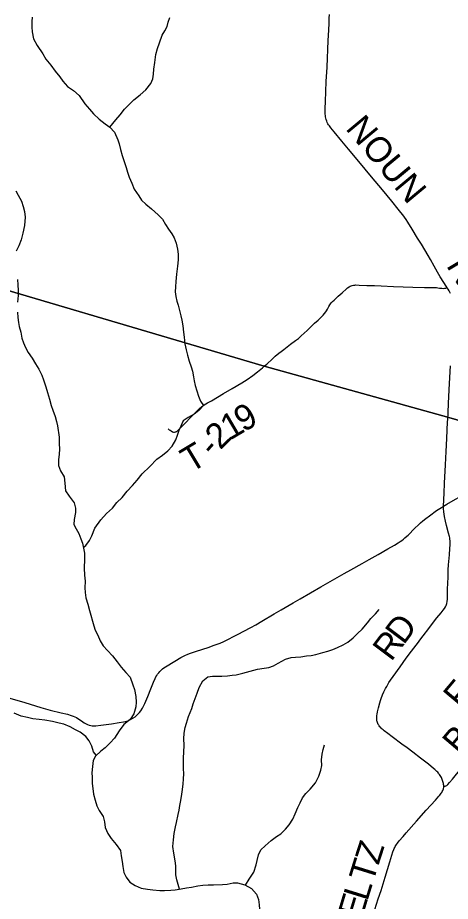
# Model space of a CAD drawing. Extents: x 1451455 to 1749751, y 218250 to 574981.
# Drawn here: x 1609917 to 1615029, y 315557 to 326004 of the extents above; entities that cross this region are included whole.
import ezdxf

# ---------------------------------------------------------------- set-up
doc = ezdxf.new("R2010")
doc.units = 0
for name, color, linetype in [('GM_X_County_Road', 7, 'Continuous'), ('GM_X_County_Road_Text', 7, 'Continuous'), ('GM_X_Minor_River', 7, 'Continuous'), ('GM_X_Township', 7, 'Continuous'), ('GM_X_Township_Road', 7, 'Continuous'), ('GM_X_Township_Road_Text', 7, 'Continuous')]:
    doc.layers.add(name, color=color, linetype=linetype)

msp = doc.modelspace()

# ---------------------------------------------------------------- linework, layer by layer
at = {"layer": 'GM_X_County_Road'}
for points in [[(1614992, 322812), (1614980, 322830), (1614953, 322872), (1614910, 322942), (1614879, 322996), (1614838, 323067), (1614793, 323147), (1614766, 323192), (1614687, 323325), (1614643, 323398), (1614578, 323504), (1614525, 323588), (1614506, 323617), (1614487, 323645), (1614468, 323672), (1614446, 323700), (1614414, 323740), (1614337, 323834), (1614226, 323968), (1614099, 324122), (1613948, 324304), (1613825, 324450), (1613748, 324543), (1613655, 324653), (1613617, 324700), (1613600, 324724), (1613591, 324737), (1613583, 324750), (1613575, 324766), (1613568, 324781), (1613562, 324799), (1613558, 324818), (1613556, 324831), (1613553, 324847), (1613552, 324863), (1613551, 324880), (1613550, 324930), (1613553, 325015), (1613563, 325251), (1613572, 325419), (1613586, 325736), (1613593, 325858), (1613597, 325939), (1613599, 325998), (1613600, 326041)], [(1615033, 322745), (1615025, 322760), (1615015, 322776), (1615005, 322793), (1614992, 322812)], [(1614999, 321253), (1615003, 321331), (1615008, 321445), (1615020, 321678), (1615031, 321888)], [(1614948, 320229), (1614956, 320384), (1614961, 320502), (1614970, 320718), (1614978, 320875), (1614986, 321029), (1614997, 321226), (1614999, 321253)], [(1614948, 320229), (1614989, 320254), (1615089, 320310), (1615221, 320383), (1615301, 320427), (1615381, 320473), (1615712, 320660), (1615869, 320751), (1616076, 320871), (1616140, 320908)], [(1609770, 317975), (1610001, 317906), (1610189, 317849), (1610303, 317818), (1610433, 317787), (1610507, 317769), (1610551, 317756), (1610574, 317747), (1610591, 317740), (1610612, 317729), (1610629, 317719), (1610670, 317691), (1610702, 317669), (1610727, 317654), (1610744, 317646), (1610763, 317640), (1610781, 317636), (1610797, 317633), (1610814, 317632), (1610839, 317632), (1610901, 317638), (1611027, 317656), (1611115, 317670), (1611169, 317679), (1611207, 317689), (1611226, 317696), (1611243, 317702), (1611277, 317721), (1611304, 317739), (1611331, 317762), (1611357, 317790), (1611373, 317811), (1611391, 317841), (1611419, 317896), (1611455, 317977), (1611492, 318071), (1611521, 318148), (1611540, 318190), (1611551, 318212), (1611560, 318228), (1611569, 318243), (1611584, 318260), (1611596, 318275), (1611611, 318289), (1611628, 318304), (1611644, 318317), (1611683, 318343), (1611846, 318440), (1611893, 318465), (1611926, 318480), (1611960, 318493), (1612029, 318516), (1612169, 318560), (1612240, 318584), (1612308, 318609), (1612355, 318630), (1612402, 318654), (1612477, 318694), (1612515, 318713), (1612673, 318793), (1612730, 318825), (1612803, 318868), (1612949, 318956), (1613031, 319004), (1613173, 319086), (1613255, 319134), (1613500, 319274), (1613610, 319338), (1613775, 319433), (1613852, 319477), (1613987, 319552), (1614070, 319599), (1614175, 319659), (1614290, 319723), (1614369, 319769), (1614414, 319795), (1614437, 319810), (1614457, 319824), (1614477, 319839), (1614493, 319853), (1614515, 319873), (1614531, 319888), (1614609, 319968), (1614651, 320009), (1614675, 320030), (1614704, 320054), (1614740, 320083), (1614784, 320116), (1614867, 320176), (1614924, 320215), (1614948, 320229)]]:
    msp.add_lwpolyline(points, dxfattribs=at)
at = {"layer": 'GM_X_Minor_River'}
for points in [[(1610089, 326011), (1610086, 325960), (1610085, 325894), (1610089, 325836), (1610105, 325756), (1610146, 325675), (1610213, 325578), (1610250, 325515), (1610309, 325442), (1610362, 325371), (1610415, 325305), (1610450, 325254), (1610505, 325189), (1610576, 325144), (1610642, 325085), (1610712, 324986), (1610765, 324921), (1610814, 324866), (1610881, 324805), (1610951, 324750), (1611008, 324711), (1611063, 324650), (1611100, 324561), (1611115, 324511), (1611132, 324447), (1611151, 324374), (1611176, 324304), (1611201, 324231), (1611216, 324179), (1611235, 324117), (1611266, 324046), (1611293, 323976), (1611350, 323899), (1611380, 323846), (1611433, 323799), (1611500, 323746)], [(1611008, 324711), (1611077, 324796), (1611130, 324856), (1611181, 324923), (1611231, 324972), (1611290, 325032), (1611365, 325093), (1611430, 325150), (1611491, 325225), (1611516, 325281), (1611524, 325337), (1611527, 325397), (1611536, 325475), (1611551, 325567), (1611570, 325639), (1611593, 325708), (1611625, 325796), (1611657, 325848), (1611684, 325899), (1611697, 325951), (1611716, 326007)], [(1609896, 323958), (1609922, 323907), (1609963, 323834), (1609984, 323772), (1609999, 323712), (1610004, 323647), (1609997, 323547), (1609979, 323457), (1609958, 323378), (1609931, 323308), (1609900, 323244)], [(1611500, 323746), (1611577, 323675), (1611628, 323622), (1611665, 323558), (1611700, 323503), (1611740, 323450), (1611765, 323400), (1611790, 323339), (1611805, 323269), (1611814, 323209), (1611813, 323141), (1611806, 323067), (1611795, 322971), (1611784, 322887), (1611781, 322823), (1611780, 322764), (1611787, 322706), (1611798, 322654), (1611814, 322604), (1611829, 322541), (1611844, 322481), (1611857, 322427), (1611868, 322360), (1611877, 322286), (1611884, 322228), (1611891, 322150), (1611908, 322077), (1611923, 322015), (1611944, 321943), (1611967, 321878), (1611981, 321826), (1611994, 321760), (1612003, 321709), (1612016, 321657), (1612033, 321591), (1612052, 321528), (1612078, 321472), (1612111, 321419), (1612056, 321362), (1612004, 321317), (1611933, 321276), (1611873, 321236), (1611829, 321139)], [(1609914, 322909), (1609919, 322845), (1609924, 322779), (1609923, 322719), (1609916, 322641)], [(1609914, 322521), (1609919, 322461), (1609927, 322402), (1609936, 322352), (1609953, 322286), (1609968, 322217), (1609987, 322161), (1610010, 322105), (1610041, 322046), (1610087, 321979), (1610126, 321911), (1610167, 321848), (1610202, 321779), (1610223, 321721), (1610250, 321640), (1610271, 321572), (1610294, 321495), (1610314, 321419), (1610334, 321363), (1610359, 321290), (1610376, 321230), (1610389, 321178)], [(1610389, 321178), (1610408, 321046), (1610409, 320966), (1610410, 320905), (1610407, 320839), (1610401, 320781), (1610398, 320711), (1610423, 320645), (1610468, 320576), (1610475, 320500), (1610482, 320410), (1610527, 320347), (1610584, 320270), (1610602, 320204), (1610599, 320154), (1610584, 320072), (1610579, 320012), (1610609, 319962), (1610638, 319907), (1610665, 319843), (1610684, 319792), (1610694, 319734), (1610705, 319674), (1610708, 319602), (1610701, 319496), (1610708, 319414), (1610713, 319344), (1610712, 319265), (1610713, 319209), (1610724, 319147), (1610747, 319071), (1610764, 318994), (1610816, 318813), (1610834, 318763), (1610863, 318705), (1610892, 318638), (1610929, 318578), (1610979, 318521), (1611036, 318460), (1611091, 318389), (1611142, 318327), (1611196, 318264), (1611245, 318207), (1611278, 318118), (1611297, 318060), (1611312, 317980), (1611319, 317910), (1611315, 317858), (1611291, 317772), (1611245, 317708), (1611172, 317647), (1611117, 317572), (1611060, 317487), (1611011, 317431), (1610952, 317370), (1610898, 317333), (1610835, 317275), (1610810, 317222), (1610801, 317150), (1610792, 317078), (1610796, 317024), (1610799, 316951), (1610806, 316893), (1610813, 316823), (1610832, 316753), (1610853, 316688), (1610879, 316632), (1610926, 316559), (1610943, 316497), (1610952, 316429), (1610981, 316358), (1611021, 316300), (1611080, 316229), (1611133, 316158), (1611142, 316096), (1611151, 316028), (1611161, 315969), (1611172, 315899), (1611201, 315843), (1611244, 315784), (1611306, 315743), (1611378, 315712), (1611453, 315699), (1611515, 315692), (1611595, 315687), (1611651, 315685), (1611726, 315688), (1611780, 315693), (1611850, 315704), (1611912, 315715), (1611972, 315726), (1612046, 315739), (1612103, 315747), (1612167, 315752), (1612231, 315753), (1612339, 315756), (1612393, 315761), (1612463, 315774), (1612513, 315777), (1612602, 315753)], [(1610693, 319739), (1610724, 319764), (1610765, 319825), (1610794, 319879), (1610829, 319967), (1610898, 320068), (1610965, 320143), (1611036, 320206), (1611087, 320272), (1611152, 320333), (1611211, 320406), (1611272, 320473), (1611330, 320537), (1611387, 320610), (1611479, 320699), (1611562, 320784), (1611628, 320831), (1611691, 320884), (1611744, 320938), (1611787, 321015), (1611804, 321069), (1611829, 321139)], [(1612577, 318255), (1612751, 318302), (1612829, 318315), (1612883, 318322), (1612940, 318340), (1612994, 318373), (1613081, 318420), (1613149, 318440), (1613201, 318445), (1613261, 318448), (1613331, 318458), (1613385, 318465), (1613439, 318476), (1613522, 318498), (1613582, 318515), (1613640, 318536), (1613697, 318560), (1613763, 318591), (1613819, 318623), (1613880, 318674), (1613933, 318723), (1613987, 318773), (1614052, 318848), (1614091, 318900), (1614143, 318956), (1614188, 319007)], [(1611828, 315700), (1611814, 315756), (1611797, 315811), (1611786, 315871), (1611785, 315925), (1611785, 315975), (1611778, 316037), (1611763, 316126), (1611752, 316206), (1611757, 316284), (1611768, 316358), (1611783, 316436), (1611792, 316488), (1611813, 316582), (1611824, 316635), (1611834, 316691), (1611845, 316749), (1611858, 316825), (1611865, 316879), (1611874, 316947), (1611878, 317003), (1611879, 317069), (1611878, 317123), (1611875, 317189), (1611877, 317253), (1611880, 317322), (1611883, 317404), (1611882, 317478), (1611885, 317544), (1611896, 317612), (1611911, 317664), (1611934, 317741), (1611973, 317837), (1611990, 317893), (1612014, 317955), (1612037, 318020), (1612060, 318084), (1612103, 318164), (1612164, 318213), (1612220, 318220), (1612330, 318219), (1612396, 318224), (1612450, 318229), (1612500, 318236), (1612577, 318255)], [(1610846, 317286), (1610813, 317324), (1610794, 317390), (1610763, 317453), (1610722, 317505), (1610654, 317558), (1610602, 317583), (1610537, 317620), (1610461, 317653), (1610409, 317665), (1610329, 317685), (1610240, 317698), (1610170, 317707), (1610098, 317716), (1610034, 317729), (1609960, 317748), (1609876, 317781)], [(1612609, 315749), (1612651, 315821), (1612706, 315901), (1612735, 315988), (1612745, 316040), (1612764, 316108), (1612789, 316164), (1612840, 316214), (1612912, 316275), (1612977, 316322), (1613027, 316354), (1613082, 316411), (1613123, 316463), (1613167, 316530), (1613194, 316592), (1613227, 316666), (1613254, 316722), (1613284, 316780), (1613323, 316833), (1613374, 316885), (1613436, 316960), (1613477, 317038), (1613500, 317106), (1613509, 317162), (1613507, 317228), (1613514, 317296), (1613525, 317352), (1613544, 317408)], [(1612602, 315753), (1612678, 315707), (1612739, 315640), (1612762, 315579), (1612772, 315517), (1612773, 315465), (1612770, 315395), (1612758, 315331), (1612737, 315265), (1612706, 315193), (1612683, 315142), (1612651, 315084), (1612624, 315026), (1612548, 314912)]]:
    msp.add_lwpolyline(points, dxfattribs=at)
at = {"layer": 'GM_X_Township'}
for points in [[(1615589, 321107), (1615010, 321279), (1612831, 321883), (1608561, 323145), (1605657, 324014), (1605008, 324208), (1603446, 324685), (1604039, 332057), (1604327, 335626), (1604590, 338933), (1605120, 345606), (1605455, 350781)], [(1593146, 323596), (1593983, 323675), (1599359, 324249), (1600820, 324405), (1603446, 324685), (1605008, 324208), (1605657, 324014), (1608561, 323145), (1612831, 321883), (1615010, 321279), (1615589, 321107)]]:
    msp.add_lwpolyline(points, dxfattribs=at)
at = {"layer": 'GM_X_Township_Road'}
for points in [[(1612834, 321887), (1612860, 321909), (1612927, 321972), (1612960, 322002), (1613002, 322037), (1613029, 322059), (1613060, 322083), (1613142, 322143), (1613198, 322186), (1613234, 322213), (1613267, 322242), (1613336, 322307), (1613426, 322391), (1613469, 322430), (1613508, 322467), (1613528, 322488), (1613543, 322507), (1613557, 322527), (1613566, 322539), (1613576, 322558), (1613593, 322591), (1613604, 322610), (1613613, 322623), (1613620, 322632), (1613638, 322649), (1613655, 322665), (1613705, 322710), (1613752, 322752), (1613802, 322798), (1613816, 322810), (1613832, 322822), (1613844, 322829), (1613858, 322835), (1613871, 322839), (1613885, 322842), (1613899, 322843), (1613914, 322844), (1613951, 322843), (1614043, 322839), (1614133, 322836), (1614213, 322833), (1614356, 322827), (1614585, 322817), (1614723, 322814), (1614817, 322814), (1614849, 322814), (1614864, 322813), (1614882, 322811), (1614901, 322808), (1614930, 322805), (1614946, 322804), (1614962, 322805), (1614975, 322807), (1614992, 322812)], [(1612060, 321380), (1612068, 321388), (1612089, 321404), (1612103, 321415), (1612121, 321426), (1612162, 321450), (1612206, 321476), (1612350, 321561), (1612451, 321621), (1612564, 321687), (1612599, 321708), (1612630, 321728), (1612696, 321774), (1612752, 321818), (1612810, 321866), (1612834, 321887)], [(1611694, 321142), (1611707, 321133), (1611718, 321126), (1611731, 321118), (1611747, 321109), (1611758, 321105), (1611771, 321104), (1611782, 321106), (1611789, 321108), (1611795, 321110), (1611801, 321114), (1611807, 321119), (1611819, 321130), (1611894, 321208), (1611966, 321284), (1611997, 321316), (1612044, 321365), (1612060, 321380)], [(1614953, 316917), (1614952, 316926), (1614950, 316938), (1614948, 316949), (1614945, 316961), (1614942, 316973), (1614938, 316985), (1614934, 316997), (1614929, 317009), (1614923, 317022), (1614917, 317033), (1614910, 317045), (1614903, 317056), (1614895, 317066), (1614888, 317074), (1614880, 317083), (1614870, 317094), (1614859, 317104), (1614846, 317116), (1614832, 317128), (1614770, 317177), (1614677, 317249), (1614586, 317319), (1614518, 317370), (1614455, 317417), (1614340, 317503), (1614289, 317540), (1614248, 317572), (1614235, 317583), (1614223, 317593), (1614212, 317604), (1614203, 317615), (1614196, 317622), (1614190, 317630), (1614183, 317640), (1614178, 317649), (1614173, 317659), (1614168, 317670), (1614164, 317682), (1614162, 317692), (1614161, 317702), (1614160, 317712), (1614159, 317721), (1614159, 317730), (1614160, 317741), (1614161, 317756), (1614163, 317770), (1614169, 317799), (1614179, 317844), (1614196, 317904), (1614204, 317930), (1614213, 317957), (1614228, 317997), (1614244, 318033), (1614264, 318074), (1614277, 318098), (1614290, 318120), (1614303, 318143), (1614321, 318170), (1614352, 318216), (1614435, 318330), (1614509, 318431), (1614571, 318515), (1614652, 318622), (1614670, 318646), (1614707, 318696), (1614774, 318784), (1614831, 318858), (1614871, 318907), (1614922, 318968), (1614946, 318999), (1614961, 319021), (1614972, 319037), (1614976, 319045), (1614980, 319055), (1614983, 319065), (1614986, 319077), (1614991, 319100), (1614994, 319129), (1614996, 319201), (1614997, 319247), (1615002, 319388), (1615005, 319476), (1615008, 319535), (1615018, 319653), (1615024, 319728), (1615027, 319770), (1615027, 319785), (1615028, 319801), (1615027, 319820), (1615025, 319838), (1615022, 319855), (1615019, 319871), (1615009, 319909), (1614984, 320002), (1614972, 320053), (1614962, 320105), (1614957, 320133), (1614954, 320163), (1614950, 320202), (1614948, 320229)], [(1614953, 316917), (1614961, 316917), (1614969, 316918), (1614977, 316921), (1614986, 316926), (1614999, 316939), (1615020, 316961), (1615053, 317001), (1615087, 317042), (1615142, 317107), (1615207, 317184), (1615244, 317226), (1615306, 317298), (1615405, 317412), (1615573, 317609), (1615666, 317719), (1615850, 317937), (1615955, 318062), (1616048, 318172), (1616121, 318261), (1616184, 318335), (1616206, 318360)], [(1614116, 315398), (1614177, 315585), (1614210, 315685), (1614260, 315844), (1614313, 316023), (1614336, 316102), (1614349, 316142), (1614360, 316170), (1614366, 316182), (1614372, 316193), (1614378, 316205), (1614386, 316219), (1614393, 316230), (1614403, 316243), (1614425, 316272), (1614470, 316324), (1614509, 316368), (1614631, 316505), (1614744, 316633), (1614854, 316755), (1614893, 316799), (1614904, 316813), (1614913, 316825), (1614921, 316836), (1614927, 316845), (1614933, 316855), (1614939, 316866), (1614944, 316876), (1614948, 316887), (1614950, 316896), (1614952, 316904), (1614953, 316917)]]:
    msp.add_lwpolyline(points, dxfattribs=at)

# ---------------------------------------------------------------- texts
at = {"layer": 'GM_X_County_Road_Text'}
for s, rotation, p in [('NOUN', 309.8046, (1613782, 324691)), ('R', 300.7867, (1614976, 323075))]:
    msp.add_text(s, height=300, rotation=rotation, dxfattribs=at).set_placement(p)
at = {"layer": 'GM_X_Township_Road_Text'}
for s, rotation, p in [('9', 30.5427, (1612586, 321098)), ('1', 30.4988, (1612426, 321004)), ('2', 44.1794, (1612309, 320887)), ('T', 30.9891, (1611962, 320617)), ('-', 48.9682, (1612233, 320799)), ('D', 52.8718, (1614477, 318580)), ('R', 53.2331, (1614330, 318383)), ('F', 49.9873, (1615151, 317821)), ('B', 49.654, (1615139, 317274)), ('Z', 72.1322, (1614180, 315978)), ('T', 72.7794, (1614114, 315765)), ('L', 72.7882, (1614048, 315550)), ('E', 73.2769, (1613983, 315336))]:
    msp.add_text(s, height=300, rotation=rotation, dxfattribs=at).set_placement(p)

doc.saveas('drawing.dxf')
